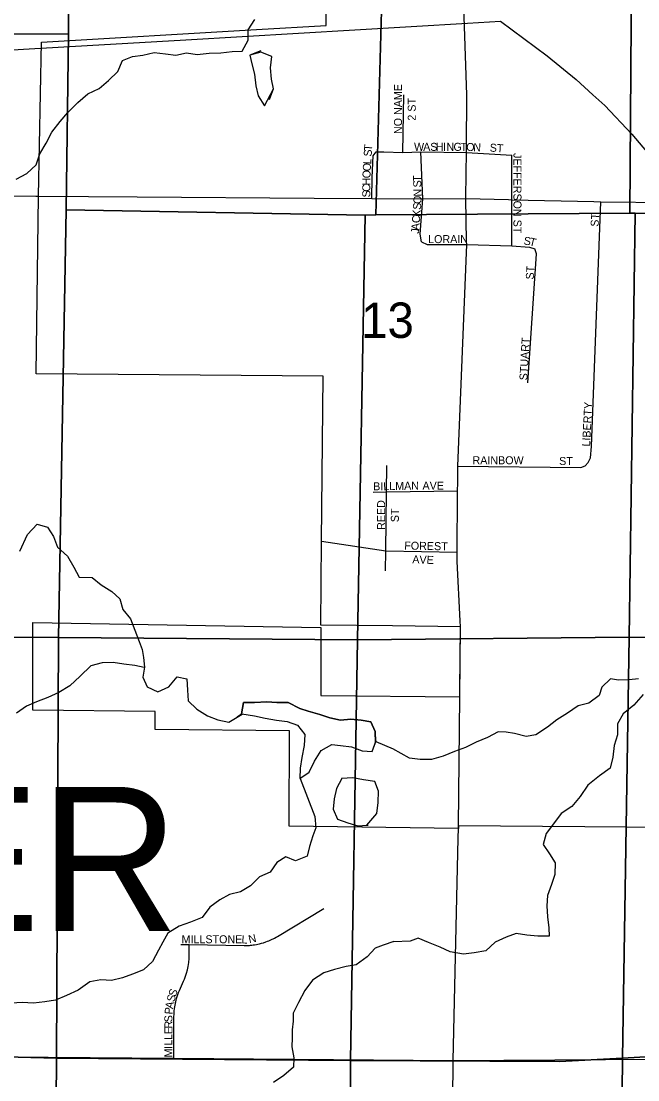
# Model space of a CAD drawing. Extents: x 1985906 to 2277390, y 930619 to 1324581.
# Drawn here: x 2069590 to 2073442, y 1124035 to 1130648 of the extents above; entities that cross this region are included whole.
import ezdxf

# ---------------------------------------------------------------- set-up
doc = ezdxf.new("R2010")
doc.units = 0
for name, color, linetype in [('GM_X_City_Street', 7, 'Continuous'), ('GM_X_City_Street_Text', 7, 'Continuous'), ('GM_X_Corporation', 7, 'Continuous'), ('GM_X_Minor_Lake', 7, 'Continuous'), ('GM_X_Minor_River', 7, 'Continuous'), ('GM_X_Rail_Line', 7, 'Continuous'), ('GM_X_Section', 7, 'Continuous'), ('GM_X_Section_Text', 7, 'Continuous'), ('GM_X_State_Route', 7, 'Continuous'), ('GM_X_Township_Road', 7, 'Continuous'), ('GM_X_Township_Subdivision', 7, 'Continuous'), ('GM_X_Township_Subdivision_Text', 7, 'Continuous'), ('GM_X_Township_Text', 7, 'Continuous')]:
    doc.layers.add(name, color=color, linetype=linetype)

msp = doc.modelspace()

# ---------------------------------------------------------------- linework, layer by layer
at = {"layer": 'GM_X_City_Street'}
for points in [[(2071975.1, 1129828.5), (2071979.9, 1130188)], [(2071788.1, 1129807.8), (2071807.3, 1129831.7), (2071855.2, 1129831.7), (2071975.1, 1129828.5), (2072086.9, 1129831.7), (2072371.3, 1129826.9), (2072655.7, 1129811)], [(2072090.1, 1129270.9), (2072082.1, 1129317.3), (2072099.7, 1129537.7), (2072086.9, 1129831.7)], [(2071780.1, 1129540.9), (2071781.7, 1129672), (2071788.1, 1129807.8)], [(2072654.1, 1129245.3), (2072655.7, 1129532.9), (2072655.7, 1129811)], [(2073131, 1127891), (2073147, 1127921.1), (2073152.9, 1127991.3), (2073210.2, 1129520.2)], [(2072090.1, 1129270.9), (2072125.3, 1129253.4), (2072372.9, 1129253.4), (2072654.1, 1129245.3), (2072766, 1129237.4), (2072797.9, 1129226.2)], [(2072755.6, 1128390.1), (2072809.1, 1129194.2), (2072797.9, 1129226.2)], [(2071866.6, 1127214.7), (2071868, 1127340.5), (2071872.2, 1127707.2), (2071874, 1127872.4)], [(2072317.5, 1127868.7), (2073086.9, 1127860.9), (2073112.9, 1127871), (2073131, 1127891)], [(2071788, 1127705.9), (2071872.2, 1127707.2), (2072316.3, 1127714.2)], [(2071466.7, 1127399.4), (2071868, 1127340.5), (2072313.1, 1127331.2)]]:
    msp.add_lwpolyline(points, dxfattribs=at)
at = {"layer": 'GM_X_Corporation'}
msp.add_lwpolyline([(2073635.8, 1125612.2), (2072322, 1125621.5), (2072321.4, 1125605.7), (2071264, 1125619.4), (2071267.1, 1126214.9), (2070426.5, 1126223.1), (2070427.5, 1126336), (2069662.6, 1126344.2), (2069662.8, 1126892), (2071462.8, 1126860.2), (2071460.9, 1126435.1), (2072330.7, 1126426.7), (2072335.3, 1126865.3), (2071910.4, 1126870.3), (2071462.4, 1126875.5), (2071466.7, 1127399.4), (2071476.9, 1128429.9), (2069682.8, 1128445), (2069698.4, 1129554.9), (2069715.9, 1130517.3), (2071061, 1130596.2), (2071495.7, 1130621.7), (2071502.1, 1131478.2)], dxfattribs=at)
at = {"layer": 'GM_X_Minor_Lake'}
for points in [[(2071086.5, 1130463.9), (2071018.2, 1130436), (2071030, 1130381.8), (2071047.9, 1130317.4), (2071055.7, 1130245.1), (2071069.6, 1130182.8), (2071109.6, 1130118.4)], [(2071086.5, 1130453.8), (2071018.2, 1130436), (2071030, 1130381.8), (2071047.9, 1130317.4), (2071055.7, 1130245.1), (2071069.6, 1130182.8), (2071109.6, 1130118.4)], [(2071109.6, 1130118.4), (2071166.1, 1130226.6), (2071154.2, 1130286.9), (2071148.4, 1130357.2), (2071156.6, 1130427.5), (2071086.5, 1130453.8)], [(2071141.8, 1130158.4), (2071166.1, 1130226.6), (2071154.2, 1130286.9), (2071148.4, 1130357.2), (2071156.6, 1130427.5), (2071086.5, 1130453.8)], [(2070939.8, 1126303.5), (2070966.5, 1126321.7), (2070979.1, 1126392.9), (2071047.3, 1126392.6), (2071123.6, 1126396.4), (2071187.8, 1126392.1), (2071258.1, 1126391.9), (2071330.3, 1126355.5), (2071382.4, 1126339.2), (2071456.6, 1126316.9), (2071518.8, 1126296.6), (2071585, 1126282.3), (2071649.2, 1126288.1), (2071713.5, 1126281.8), (2071773.7, 1126271.6), (2071801.6, 1126211.2), (2071803.4, 1126146.9)], [(2071803.5, 1126142.5), (2071801.6, 1126211.2), (2071773.7, 1126271.6), (2071713.5, 1126281.8), (2071649.2, 1126288.1), (2071585, 1126282.3), (2071518.8, 1126296.6), (2071456.6, 1126316.9), (2071382.4, 1126339.2), (2071330.3, 1126355.5), (2071258.1, 1126391.9), (2071187.8, 1126392.1), (2071123.6, 1126396.4), (2071047.3, 1126392.6), (2070979.1, 1126392.9), (2070966.5, 1126321.7), (2070969, 1126321.5)], [(2070969, 1126321.5), (2071047.2, 1126309.2), (2071113.4, 1126294.9), (2071185.6, 1126282.6), (2071251.9, 1126274.3), (2071316, 1126250), (2071362, 1126191.6), (2071357.8, 1126123.4), (2071343.5, 1126049.1), (2071333.3, 1125982.9), (2071331.1, 1125916.6), (2071389.4, 1125956.6), (2071421.8, 1126026.7), (2071464.1, 1126092.9), (2071530.5, 1126130.8), (2071584.7, 1126124.6), (2071652.9, 1126116.3), (2071719.1, 1126090), (2071783.3, 1126085.7), (2071803.5, 1126142.5)], [(2070969, 1126321.5), (2071047.2, 1126309.2), (2071113.4, 1126294.9), (2071185.6, 1126282.6), (2071251.9, 1126274.3), (2071316, 1126250), (2071362, 1126191.6), (2071357.8, 1126123.4), (2071343.5, 1126049.1), (2071333.3, 1125982.9), (2071331.1, 1125916.6), (2071389.4, 1125956.6), (2071421.8, 1126026.7), (2071464.1, 1126092.9), (2071530.5, 1126130.8), (2071584.7, 1126124.6), (2071652.9, 1126116.3), (2071719.1, 1126090), (2071783.3, 1126085.7), (2071807.6, 1126153.9)], [(2071750.1, 1125625.1), (2071810.7, 1125699.1), (2071821, 1125767.3), (2071821.2, 1125837.6), (2071799.3, 1125897.9), (2071729.1, 1125910.2), (2071660.9, 1125922.5), (2071590.6, 1125916.8)], [(2071750.2, 1125625.3), (2071810.7, 1125699.1), (2071821, 1125767.3), (2071821.2, 1125837.6), (2071799.3, 1125897.9), (2071729.1, 1125910.2), (2071660.9, 1125922.5), (2071592.8, 1125916.9)], [(2071592.8, 1125916.9), (2071558.7, 1125855.3), (2071544.4, 1125791.1), (2071538.2, 1125726.8), (2071566.1, 1125664.5), (2071630.3, 1125640.2), (2071692.5, 1125621.9), (2071750.2, 1125625.3)], [(2071592.8, 1125916.8), (2071558.7, 1125855.3), (2071544.4, 1125791.1), (2071538.2, 1125726.8), (2071566.1, 1125664.5), (2071630.3, 1125640.2), (2071692.5, 1125621.9), (2071756.7, 1125625.6)]]:
    msp.add_lwpolyline(points, dxfattribs=at)
at = {"layer": 'GM_X_Minor_River'}
for points in [[(2069558.5, 1129662), (2069624.8, 1129695.9), (2069683.2, 1129749.9), (2069705.5, 1129820.1), (2069745.8, 1129886.2), (2069782.1, 1129954.4), (2069832.5, 1130022.5), (2069880.9, 1130078.5), (2069943.3, 1130140.6), (2070005.7, 1130194.6), (2070078.1, 1130228.5), (2070136.4, 1130278.5), (2070192.8, 1130334.5), (2070223.1, 1130402.7), (2070285.4, 1130426.6), (2070349.7, 1130436.4), (2070420, 1130452.2), (2070492.2, 1130443.9), (2070556.4, 1130435.6), (2070622.7, 1130449.5), (2070688.9, 1130439.2), (2070765.2, 1130449), (2070837.5, 1130450.7), (2070907.8, 1130458.5), (2070970, 1130460.3), (2071008.4, 1130530.4), (2071008.6, 1130594.7), (2071048.9, 1130658.8)], [(2069581.7, 1127338.3), (2069630.2, 1127442.6), (2069690.6, 1127506.6), (2069754.8, 1127488.3), (2069792.7, 1127429.9), (2069816.6, 1127361.6), (2069878.7, 1127307.1), (2069918.6, 1127238.7), (2069952.6, 1127174.3), (2070032.9, 1127172.1), (2070089, 1127127.7), (2070157.1, 1127085.3), (2070207.1, 1127038.9), (2070225, 1126972.6), (2070273, 1126914.1), (2070300.9, 1126843.8), (2070326.8, 1126773.4), (2070346.7, 1126723.1), (2070354.6, 1126672.9), (2070360.4, 1126612.6), (2070350.2, 1126550.4), (2070376.1, 1126490), (2070444.3, 1126459.7), (2070512.7, 1126489.6), (2070565, 1126551.6), (2070625.2, 1126539.4), (2070629, 1126469.1), (2070632.8, 1126402.8)], [(2070358.5, 1126609.9), (2070300.3, 1126622.8), (2070232, 1126631.1), (2070163.8, 1126641.4), (2070095.5, 1126639.6), (2070025.2, 1126621.8), (2069958.8, 1126557.8), (2069894.4, 1126495.8), (2069826, 1126453.8), (2069755.7, 1126423.9), (2069685.3, 1126396.1), (2069623, 1126370.2), (2069560.6, 1126326.2)], [(2073447.1, 1126539.3), (2073387, 1126532.9), (2073320.8, 1126532.5), (2073270.5, 1126540.3), (2073216.7, 1126487.8), (2073201, 1126435.5), (2073137, 1126389), (2073068.9, 1126370.6), (2073003, 1126326), (2072937, 1126283.5), (2072877.1, 1126239), (2072805.2, 1126190.4), (2072745, 1126180.1), (2072670.7, 1126197.7), (2072620.4, 1126207.4), (2072570.3, 1126209.1), (2072502.2, 1126174.6), (2072432.2, 1126144.1), (2072366.2, 1126111.6), (2072296.1, 1126087.1), (2072226.1, 1126056.6), (2072153.9, 1126036.1), (2072081.7, 1126035.7), (2072015.4, 1126045.4), (2071911.3, 1126103.6)], [(2070632.8, 1126402.8), (2070686.9, 1126350.4), (2070753, 1126308), (2070819.2, 1126283.6), (2070887.4, 1126269.3), (2070971, 1126320.1)], [(2073475.9, 1126443.2), (2073418.1, 1126376.6), (2073350.2, 1126322.1), (2073314.5, 1126259.7), (2073314.9, 1126189.5), (2073293.3, 1126123.1), (2073285.7, 1126050.9), (2073270.1, 1125982.6), (2073202.2, 1125934), (2073130.3, 1125875.4), (2073082.6, 1125804.9), (2073030.8, 1125742.4), (2072962.8, 1125699.9), (2072915.1, 1125635.4), (2072869.3, 1125573), (2072851.7, 1125504.7), (2072890.2, 1125446.7), (2072926.7, 1125390.8), (2072923.1, 1125318.5), (2072903.5, 1125256.2), (2072877.8, 1125185.9), (2072874.2, 1125121.7), (2072878.7, 1125053.5), (2072887.1, 1124985.3), (2072887.5, 1124933.2), (2072817.3, 1124932.8), (2072749, 1124938.4), (2072682.7, 1124950), (2072618.6, 1124925.6), (2072550.6, 1124895.1), (2072492.7, 1124840.6), (2072420.6, 1124828.1), (2072352.4, 1124819.7), (2072270, 1124835.2), (2072207.6, 1124865), (2072135.2, 1124892.6), (2072070.8, 1124920.3), (2072020.7, 1124902), (2071917.7, 1124897.7)], [(2071804.5, 1126148), (2071912.7, 1126103.1)], [(2071333.2, 1125917.6), (2071423.6, 1125681.1), (2071431.5, 1125608.7), (2071411.2, 1125558.6), (2071391, 1125492.4), (2071376.7, 1125432.2), (2071304.4, 1125404.3), (2071242.2, 1125428.7), (2071187.9, 1125392.7), (2071145.6, 1125332.6), (2071079.2, 1125302.7), (2071022.9, 1125246.7), (2070960.5, 1125208.8), (2070892.2, 1125192.9), (2070831.9, 1125159), (2070769.5, 1125113), (2070721.2, 1125048.9), (2070646.8, 1125021.1), (2070576.5, 1124995.2), (2070506.1, 1124951.3), (2070475.8, 1124895.2), (2070447.6, 1124845.1), (2070411.2, 1124774.9), (2070354.9, 1124722.9), (2070284.5, 1124695), (2070222.2, 1124673.2), (2070153.9, 1124655.3), (2070087.7, 1124659.6), (2070019.4, 1124647.8), (2069945, 1124595.8), (2069872.6, 1124561.9), (2069804.3, 1124532.1), (2069738, 1124522.2), (2069667.7, 1124514.5), (2069595.4, 1124518.7), (2069529.2, 1124515)], [(2071918.6, 1124899), (2071850.8, 1124876.3), (2071800.6, 1124858.4), (2071752.3, 1124804.3), (2071681.9, 1124754.4), (2071619.6, 1124742.5), (2071547.3, 1124724.7), (2071481, 1124702.9), (2071410.6, 1124656.9), (2071362.2, 1124592.8), (2071321.8, 1124518.7), (2071289.5, 1124452.5), (2071289.4, 1124402.3), (2071283.2, 1124348.1), (2071283, 1124297.9), (2071280.9, 1124241.7), (2071292.7, 1124173.4), (2071290.5, 1124115.1), (2071230.2, 1124063.1), (2071165.8, 1124019.2)]]:
    msp.add_lwpolyline(points, dxfattribs=at)
at = {"layer": 'GM_X_Rail_Line'}
for points in [[(2059278, 1129559.2), (2059588.8, 1129665.1), (2059783.5, 1129726.6), (2059970.3, 1129780.2), (2060094.8, 1129813.3), (2060243, 1129848), (2060398.3, 1129880.3), (2060548.9, 1129907.1), (2060663.9, 1129926), (2060805, 1129944.1), (2060901.2, 1129955.2), (2061004.5, 1129964.6), (2061312.7, 1129985.9), (2062021.3, 1130029.3), (2064136.2, 1130151.5), (2066400.1, 1130284.7), (2067511.6, 1130349.3), (2068488.2, 1130406.8), (2069639.9, 1130476.2), (2070618.1, 1130532.2), (2072378.3, 1130636.2), (2072584.2, 1130648.2)], [(2072584.2, 1130648.2), (2072875.1, 1130432), (2073056.3, 1130284.6), (2073161.4, 1130188.1), (2073235.2, 1130120.8), (2073404.3, 1129943.3), (2073495.8, 1129834.9)]]:
    msp.add_lwpolyline(points, dxfattribs=at)
at = {"layer": 'GM_X_Section'}
for points in [[(2067128.9, 1132142.5), (2069882.1, 1132132.5), (2069885.7, 1130568.2), (2068613.4, 1130563.9), (2067072.6, 1130558.7)], [(2069882.1, 1132132.5), (2071880.7, 1132138.7), (2071805.3, 1129437.8), (2071739.7, 1129437.2), (2069871.9, 1129469.5), (2069885.7, 1130568.2)], [(2071880.7, 1132138.7), (2072579.2, 1132133.5), (2073410.1, 1132131.7), (2073392.9, 1129448.5), (2071805.3, 1129437.8)], [(2075068.8, 1132128), (2075029.8, 1129422.8), (2073425.2, 1129448), (2073392.9, 1129448.5), (2073410.1, 1132131.7)], [(2069885.7, 1130568.2), (2069871.9, 1129469.5), (2069822.5, 1126798.9), (2068541.6, 1126807.1), (2068613.4, 1130563.9)], [(2069871.9, 1129469.5), (2071739.7, 1129437.2), (2071690.4, 1126784.3), (2069822.5, 1126798.9)], [(2073425.2, 1129448), (2073387.5, 1126799.7), (2071690.4, 1126784.3), (2071739.7, 1129437.2), (2071805.3, 1129437.8), (2073392.9, 1129448.5)], [(2075029.8, 1129422.8), (2075022.4, 1126789.7), (2073387.5, 1126799.7), (2073425.2, 1129448)], [(2068056.6, 1126810.2), (2068541.6, 1126807.1), (2069822.5, 1126798.9), (2069810.1, 1124171.4), (2068054.6, 1124215.5)], [(2069822.5, 1126798.9), (2071690.4, 1126784.3), (2071648.1, 1124155.7), (2069810.1, 1124171.4)], [(2073387.5, 1126799.7), (2073346.7, 1124171.1), (2072952.1, 1124148.9), (2071648.1, 1124155.7), (2071690.4, 1126784.3)], [(2075022.4, 1126789.7), (2074992.6, 1124913.9), (2074981.1, 1124189.9), (2073600.2, 1124185.3), (2073346.7, 1124171.1), (2073387.5, 1126799.7)], [(2068054.6, 1124215.5), (2069810.1, 1124171.4), (2069788.8, 1121427), (2068046.7, 1121436.2)], [(2069810.1, 1124171.4), (2071648.1, 1124155.7), (2071635, 1121414.7), (2069788.8, 1121427)], [(2071648.1, 1124155.7), (2072952.1, 1124148.9), (2073346.7, 1124171.1), (2073319.8, 1121418.8), (2072491, 1121421.7), (2071635, 1121414.7)], [(2074981.1, 1124189.9), (2074965, 1123178.3), (2074937, 1121413), (2073319.8, 1121418.8), (2073346.7, 1124171.1), (2073600.2, 1124185.3)]]:
    msp.add_lwpolyline(points, close=True, dxfattribs=at)
at = {"layer": 'GM_X_State_Route'}
for points in [[(2072371.6, 1129856.6), (2072374.5, 1130188), (2072352.1, 1130799.3), (2072352.2, 1130803.1)], [(2072369.9, 1129698.8), (2072371.3, 1129826.9), (2072371.6, 1129856.6)], [(2072368.1, 1129540.9), (2072369.9, 1129698.8)], [(2066944, 1129575.1), (2067044.4, 1129576.1), (2068460, 1129569.7), (2069194.9, 1129556.9), (2069682.4, 1129555)], [(2069682.4, 1129555), (2069698.4, 1129554.9), (2070009.8, 1129553.7), (2070314.3, 1129551.5)], [(2070314.3, 1129551.5), (2071420.2, 1129543.5)], [(2071420.2, 1129543.5), (2071780.1, 1129540.9), (2072099.7, 1129537.7), (2072368.1, 1129540.9)], [(2072372.6, 1129271.6), (2072368.1, 1129540.9)], [(2072368.1, 1129540.9), (2072634.5, 1129533.5)], [(2072634.5, 1129533.5), (2072655.7, 1129532.9), (2073167.2, 1129521.2)], [(2073167.2, 1129521.2), (2073210.2, 1129520.2), (2073646.7, 1129515.1)], [(2072316.7, 1127764.4), (2072317.5, 1127868.7), (2072372.9, 1129253.4), (2072372.6, 1129271.6)], [(2072313.6, 1127387.3), (2072315.7, 1127641.4), (2072316.3, 1127714.2), (2072316.7, 1127764.4)], [(2072333.2, 1126903.1), (2072312.7, 1127272.6), (2072313.1, 1127331.2), (2072313.6, 1127387.3)], [(2072331.1, 1126472.2), (2072335.3, 1126865.3), (2072333.2, 1126903.1)], [(2072321.6, 1125610.3), (2072322, 1125621.5), (2072330.7, 1126426.7), (2072331.1, 1126472.2)], [(2071695.8, 1108159.5), (2071701, 1108533.3), (2071769.5, 1113528.2), (2071797.8, 1115579.7), (2071871.9, 1115926), (2071945.4, 1116056.8), (2072107.5, 1116345.4), (2072188.8, 1116515.3), (2072211.2, 1116614), (2072227.8, 1116804.9), (2072237.1, 1117947.9), (2072287.5, 1124156.2), (2072320.4, 1125544.3), (2072321.4, 1125605.7), (2072321.6, 1125610.3)]]:
    msp.add_lwpolyline(points, dxfattribs=at)
at = {"layer": 'GM_X_Township_Road'}
for points in [[(2072287.5, 1124156.2), (2072287.5, 1124156.2), (2080225.3, 1124207.2), (2085479.8, 1124404.8)], [(2068188.3, 1124189.7), (2070544.5, 1124170.5), (2072287.5, 1124156.2)]]:
    msp.add_lwpolyline(points, dxfattribs=at)
at = {"layer": 'GM_X_Township_Subdivision'}
for points in [[(2070587.7, 1124881.1), (2070639.7, 1124880.1), (2070982.8, 1124874.1), (2070990.4, 1124874.1), (2070999.5, 1124874.4), (2071007.4, 1124874.7), (2071015.3, 1124875.2), (2071022.7, 1124875.9), (2071031.8, 1124876.8), (2071039.6, 1124877.8), (2071048.5, 1124879.1), (2071059, 1124881), (2071068.6, 1124882.9), (2071078.3, 1124885.1), (2071090.5, 1124888.2), (2071103, 1124891.8), (2071118.6, 1124897), (2071128.7, 1124900.8), (2071136.9, 1124904), (2071142.2, 1124906.3), (2071150, 1124909.8), (2071157.1, 1124913.1), (2071164.6, 1124916.8), (2071172.6, 1124921.1), (2071182.5, 1124926.6), (2071190.7, 1124931.4), (2071481.4, 1125106.1)], [(2070544.5, 1124170.5), (2070544.5, 1124429.6), (2070544.8, 1124445.6), (2070545.9, 1124463.5), (2070547.8, 1124481.4), (2070551.1, 1124502.4), (2070555.4, 1124523.1), (2070561, 1124543.9), (2070564.9, 1124556.4), (2070568.8, 1124567.7), (2070573.6, 1124580.2), (2070579.5, 1124594), (2070604.7, 1124650.7), (2070610.9, 1124665.1), (2070617.3, 1124682.4), (2070623.6, 1124701.8), (2070629.2, 1124723.3), (2070633.2, 1124742.6), (2070637.1, 1124768.7), (2070639.1, 1124792.9), (2070639.7, 1124815.1), (2070639.7, 1124880.1)]]:
    msp.add_lwpolyline(points, dxfattribs=at)

# ---------------------------------------------------------------- texts
at = {"layer": 'GM_X_City_Street_Text'}
for s, rotation, p in [('NO NAME', 90, (2071968.8, 1129943.3)), ('2 ST', 90, (2072054.8, 1130026.9)), ('W', 359.98319, (2072044.2, 1129838.3)), ('A', 359.99285, (2072101.4, 1129838.3)), ('S', 359.97268, (2072145.4, 1129838.3)), ('H', 359.99285, (2072180.6, 1129838.3)), ('I', 359.95628, (2072224.6, 1129838.3)), ('N', 359.99285, (2072246.6, 1129838.3)), ('G', 359.97814, (2072290.6, 1129838.3)), ('T', 359.53552, (2072334.5, 1129838.3)), ('O', 357.74826, (2072369.3, 1129838)), ('S', 86.41854, (2071779, 1129801.4)), ('T', 86.41804, (2071781.2, 1129836.6)), ('N', 357.28876, (2072413.2, 1129836.3)), ('ST', 356.42579, (2072515.6, 1129833.9)), ('JEFFERSON ST', 270, (2072665.2, 1129824.5)), ('O', 86.44547, (2071773.2, 1129709.2)), ('L', 86.43218, (2071776, 1129753.1)), ('O', 87.27732, (2071771.2, 1129665.5)), ('C', 89.96356, (2071770.8, 1129582.5)), ('H', 89.60651, (2071770.9, 1129622)), ('T', 91.62605, (2072088.9, 1129645.7)), ('S', 91.63971, (2072090, 1129610.5)), ('S', 89.95901, (2071770.8, 1129547.3)), ('N', 91.26631, (2072091.3, 1129553)), ('S', 85.46935, (2072086.3, 1129468.4)), ('O', 87.26817, (2072089.2, 1129505.2)), ('C', 85.46703, (2072079.7, 1129385.1)), ('K', 85.45963, (2072082.8, 1129424.5)), ('ST', 86.42621, (2073196.4, 1129363.1)), ('A', 85.45963, (2072076.2, 1129341.2)), ('J', 85.47224, (2072074.4, 1129319.3)), ('LORAIN', 0.00001, (2072132.2, 1129261.9)), ('S', 352.32773, (2072727, 1129253.1)), ('T', 346.8815, (2072760.6, 1129248.6)), ('ST', 86.42535, (2072791.6, 1129033.1)), ('STUART', 86.81994, (2072752, 1128403.8)), ('LIBERTY', 87.13741, (2073143.6, 1127990.2)), ('RAINBOW', 0.00001, (2072409.4, 1127880.3)), ('ST', 0.00001, (2072950.6, 1127875.9)), ('BILLMAN', 0.88244, (2071789.2, 1127717.5)), ('AVE', 0.00001, (2072097, 1127721.9)), ('REED', 90, (2071863.2, 1127470.5)), ('ST', 90, (2071949.2, 1127518.9)), ('FOREST', 358.8989, (2071982.8, 1127347.9)), ('AVE', 358.02611, (2072032.8, 1127262))]:
    msp.add_text(s, height=50, rotation=rotation, dxfattribs=at).set_placement(p)
at = {"layer": 'GM_X_Section_Text'}
msp.add_text('13', height=221, rotation=0.00001, dxfattribs=at).set_placement((2071714.2, 1128669.8))
at = {"layer": 'GM_X_Township_Subdivision_Text'}
for s, rotation, p in [('MILLSTONE', 0.00001, (2070592.2, 1124888.3)), ('L', 357.37635, (2070965.7, 1124887.9)), ('N', 13.39167, (2071015.7, 1124887.7)), ('S', 70.24327, (2070554.7, 1124551.1)), ('S', 75.44693, (2070546.2, 1124518.2)), ('P', 84.56937, (2070534.6, 1124442.1)), ('A', 78.62576, (2070537.7, 1124475.8)), ('S', 89.94572, (2070534.6, 1124394.9)), ('R', 89.94657, (2070534.6, 1124355.3)), ('E', 89.94572, (2070534.6, 1124320.1)), ('L', 89.94572, (2070534.5, 1124284.9)), ('L', 89.94572, (2070534.5, 1124249.7)), ('M', 89.94535, (2070534.4, 1124174.9)), ('I', 89.93913, (2070534.5, 1124227.7))]:
    msp.add_text(s, height=50, rotation=rotation, dxfattribs=at).set_placement(p)
at = {"layer": 'GM_X_Township_Text'}
msp.add_text('SPENCER', height=900, rotation=0.00001, dxfattribs=at).set_placement((2064757.6, 1124965.4))

doc.saveas('drawing.dxf')
